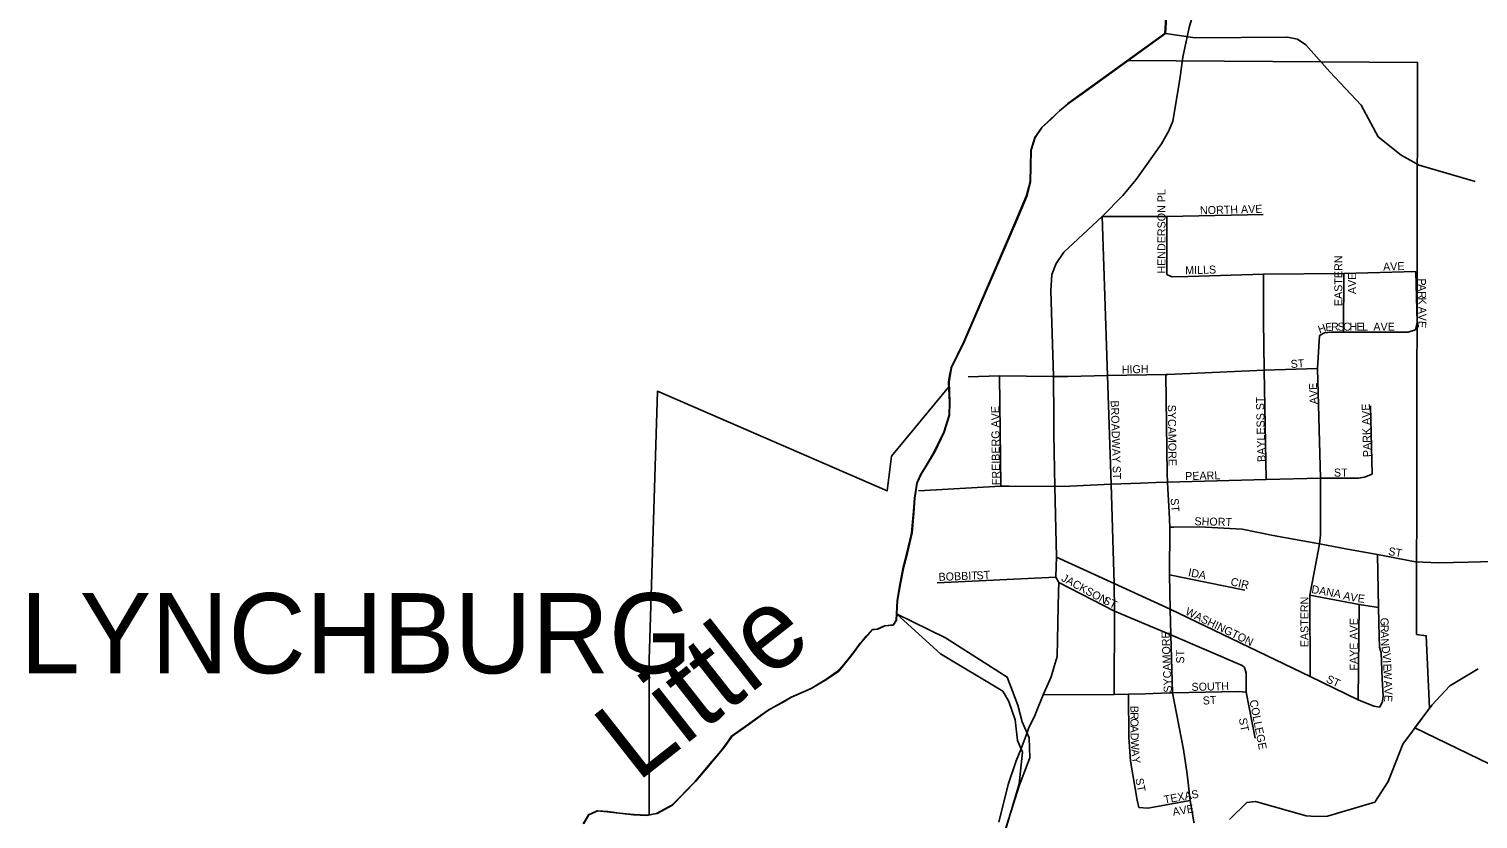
# Model space of a CAD drawing. Extents: x 1525783 to 1900577, y 218250 to 627376.
# Drawn here: x 1596101 to 1605152, y 453352 to 458283 of the extents above; entities that cross this region are included whole.
import ezdxf

# ---------------------------------------------------------------- set-up
doc = ezdxf.new("R2010")
doc.units = 0
for name, color, linetype in [('GM_X_Adjacent_County', 7, 'Continuous'), ('GM_X_City_Street', 7, 'Continuous'), ('GM_X_City_Street_Text', 7, 'Continuous'), ('GM_X_Corporation', 7, 'Continuous'), ('GM_X_Corporation_Text', 7, 'Continuous'), ('GM_X_County', 7, 'Continuous'), ('GM_X_County_Road', 7, 'Continuous'), ('GM_X_Major_River', 7, 'Continuous'), ('GM_X_Major_River_Text', 7, 'Continuous'), ('GM_X_Minor_River', 7, 'Continuous'), ('GM_X_State_Route', 7, 'Continuous'), ('GM_X_Township', 7, 'Continuous')]:
    doc.layers.add(name, color=color, linetype=linetype)

msp = doc.modelspace()

# ---------------------------------------------------------------- linework, layer by layer
at = {"layer": 'GM_X_Adjacent_County'}
msp.add_lwpolyline([(1603228.2, 458790.3), (1603196, 458253.8), (1602590.1, 457817.5), (1602535.1, 457770.4), (1602479.9, 457717.3), (1602426.8, 457668.2), (1602383.4, 457604.9), (1602357.8, 457525.1), (1602355.9, 457424.8), (1602354, 457328.6), (1602332.3, 457242.8), (1602265.1, 457085.6), (1601939.6, 456329.6), (1601860.2, 456168.6), (1601851.3, 456118.9), (1601844.5, 456080.7), (1601850, 455952.2), (1601848.5, 455872), (1601814.3, 455766.3), (1601755.8, 455643.1), (1601701.9, 455553.9), (1601670.9, 455504.3), (1601645.7, 455448.6), (1601631.9, 455354.6), (1601625.2, 455274), (1601613.6, 455136.3), (1601585.1, 455012.5), (1601561.4, 454924.7), (1601540.7, 454815.2), (1601523.2, 454714.8), (1601516.9, 454592.5), (1601498.2, 454562.8), (1601444, 454557.8), (1601399.4, 454536.6), (1601367.3, 454533.3), (1601293.5, 454450.4), (1601235.8, 454371.3), (1601155.7, 454274.6), (1601078.4, 454221.9), (1600987.1, 454167.5), (1600861.6, 454111.8), (1600719.7, 454032.3), (1600609.9, 453954.2), (1600489.8, 453868.3), (1600438.3, 453795.1), (1600354.1, 453696.4), (1600261.7, 453585.8), (1600116.4, 453438.2), (1600021.2, 453385.9), (1599960.8, 453375), (1599876.6, 453378.7), (1599786.5, 453388.5), (1599712.5, 453397.9), (1599650.4, 453403.2), (1599595.7, 453378.2), (1599562.6, 453322.6)], dxfattribs=at)
at = {"layer": 'GM_X_City_Street'}
for points in [[(1602879.1, 454129.3), (1602881.3, 454649), (1602878.4, 454822.2), (1602861, 455441.3), (1602838, 456119.5), (1602804.3, 457112.3)], [(1602804.3, 457112.3), (1603139.5, 457112.3)], [(1603139.5, 457112.3), (1603208.1, 457112.3), (1603809.8, 457124.8)], [(1603208.1, 456749.5), (1603208.1, 457112.3)], [(1603208.1, 456749.5), (1603240.3, 456737), (1603342.1, 456738.8), (1603812.7, 456751.6), (1604313.2, 456757.4), (1604763.3, 456769)], [(1603827.7, 455470.2), (1603817.1, 456153.9), (1603812.7, 456463.4), (1603812.7, 456751.6)], [(1604311.3, 456389.7), (1604313.2, 456757.4)], [(1604761.3, 456406.2), (1604771, 456450.8), (1604763.3, 456769)], [(1604153.9, 455022.9), (1604162.7, 455068.7), (1604168, 455126.1), (1604168.4, 455480.1), (1604150.3, 456163.6), (1604160.9, 456370.3)], [(1604160.9, 456370.3), (1604193.9, 456385.8), (1604237.6, 456389.7), (1604311.3, 456389.7), (1604714.8, 456390.7), (1604761.3, 456406.2)], [(1601966.7, 456112.6), (1602163.1, 456117.4), (1602500.5, 456113.1), (1602590.8, 456114.8)], [(1602171.8, 455429.3), (1602163.1, 456117.4)], [(1602590.8, 456114.8), (1602838, 456119.5), (1603201.6, 456126.4), (1603214.8, 456127)], [(1603210.8, 455507.1), (1603201.6, 456126.4)], [(1603214.8, 456127), (1603817.1, 456153.9), (1604150.3, 456163.6)], [(1604490.3, 455504.5), (1604481.4, 455930)], [(1603043.9, 455448.2), (1603138.9, 455451.7), (1603211.5, 455455.2), (1603827.7, 455470.2), (1604168.4, 455480.1), (1604406, 455479.9), (1604442.6, 455486.5), (1604490.3, 455504.5)], [(1603213.9, 455411.9), (1603211.5, 455455.2), (1603210.8, 455507.1)], [(1601657.6, 455400.1), (1602171.8, 455429.3), (1602224.4, 455428.8)], [(1602224.4, 455428.8), (1602507.8, 455426.4), (1602602.8, 455430.4)], [(1602602.8, 455430.4), (1602861, 455441.3), (1603043.9, 455448.2)], [(1603221.9, 455269.2), (1603213.9, 455411.9)], [(1603227.3, 455174.1), (1603221.9, 455269.2)], [(1603243.2, 454139.4), (1603232.3, 454500.8), (1603229.2, 454662.4), (1603225.3, 454876.1), (1603227.3, 455174.1), (1603249.1, 455174.3)], [(1603249.1, 455174.3), (1603412.4, 455176), (1603678.5, 455161.2), (1603873.4, 455122), (1604138.5, 455073.1)], [(1604103.4, 454241), (1604101.7, 454749.4), (1604153.9, 455022.9)], [(1604138.5, 455073.1), (1604162.7, 455068.7), (1604337.5, 455036.5), (1604525, 455002), (1604761.9, 454957.1)], [(1604534.4, 454491.6), (1604529.4, 454671.6), (1604525, 455002)], [(1602519, 454986.6), (1602856.8, 454832)], [(1601773.2, 454826.2), (1602514.8, 454861.3)], [(1602532.8, 454828), (1602881.3, 454649), (1603232.3, 454500.8), (1603677.8, 454310.8), (1603692.7, 454297.2), (1603703.9, 454262.4), (1603703.9, 454144.6)], [(1602856.8, 454832), (1602878.4, 454822.2), (1603229.2, 454662.4), (1604103.4, 454241), (1604404.3, 454096.5), (1604500.7, 454055.9), (1604539.6, 454050.9)], [(1603225.3, 454876.1), (1603696, 454780)], [(1604101.7, 454749.4), (1604409.4, 454691.8), (1604529.4, 454671.6)], [(1604404.3, 454096.5), (1604409.4, 454691.8)], [(1604539.6, 454050.9), (1604554.8, 454084.7), (1604559.9, 454120.2), (1604553.1, 454226.7), (1604548, 454389.1), (1604536.2, 454424.6), (1604534.4, 454491.6)], [(1603034.1, 453424.9), (1603022.3, 453469.5), (1602982.3, 453713.2), (1602970.5, 453863.4), (1602967.9, 454131.5)], [(1603243.2, 454139.4), (1603653, 454147.1), (1603703.9, 454144.6)], [(1603703.9, 454144.6), (1603759.7, 453856.7)], [(1603034.1, 453424.9), (1603088.7, 453420.4), (1603354.1, 453466.7)]]:
    msp.add_lwpolyline(points, dxfattribs=at)
at = {"layer": 'GM_X_Corporation'}
msp.add_lwpolyline([(1602177.9, 453218.8), (1602287.7, 453564.8), (1602352.8, 453733), (1602349.2, 453857.8), (1602304, 453959.1), (1602276.9, 454062.2), (1602210, 454237.6), (1601824.8, 454483.6), (1601518.9, 454632.2), (1601516.9, 454592.5), (1601498.2, 454562.8), (1601466.7, 454559.5), (1601444, 454557.8), (1601399.6, 454536.7), (1601367.8, 454533.3), (1601330.7, 454492.9), (1601273.5, 454423.1), (1601227.1, 454360.9), (1601163.2, 454283.6), (1601079.1, 454222.4), (1600983, 454164.1), (1600864.1, 454112.6), (1600811.5, 454081.7), (1600724.6, 454034.8), (1600670.8, 453998.2), (1600491.8, 453869.7), (1600422.7, 453775.7), (1600264.6, 453589.2), (1600116.4, 453438.2), (1600020.3, 453385.7), (1599974.5, 453377.5), (1599975.1, 454346.1), (1600026.5, 456022.2), (1601461.3, 455399.6), (1601487.6, 455615.9), (1601845.9, 456048.7), (1601844.5, 456080.7), (1601860.2, 456168.6), (1601939.6, 456329.6), (1602265.1, 457085.6), (1602332.3, 457242.8), (1602354, 457328.6), (1602355.9, 457424.8), (1602357.8, 457525.1), (1602383.4, 457604.9), (1602426.8, 457668.2), (1602479.9, 457717.3), (1602535.1, 457770.4), (1602590.1, 457817.5), (1602963.6, 458086.4), (1604774.1, 458074.2), (1604768.1, 454504.5), (1604828.2, 454496.1), (1604848.6, 454044.2), (1604756.8, 453921), (1606489, 453082.7)], dxfattribs=at)
at = {"layer": 'GM_X_County'}
msp.add_lwpolyline([(1599562.6, 453322.6), (1599595.7, 453378.2), (1599650.4, 453403.2), (1599712.5, 453397.9), (1599786.5, 453388.5), (1599876.6, 453378.7), (1599960.8, 453375), (1600021.2, 453385.9), (1600116.4, 453438.2), (1600261.7, 453585.8), (1600354.1, 453696.4), (1600438.3, 453795.1), (1600489.8, 453868.3), (1600609.9, 453954.2), (1600719.7, 454032.3), (1600861.6, 454111.8), (1600987.1, 454167.5), (1601078.4, 454221.9), (1601155.7, 454274.6), (1601235.8, 454371.3), (1601293.5, 454450.4), (1601367.3, 454533.3), (1601399.4, 454536.6), (1601444, 454557.8), (1601498.2, 454562.8), (1601516.9, 454592.5), (1601523.2, 454714.8), (1601540.7, 454815.2), (1601561.4, 454924.7), (1601585.1, 455012.5), (1601613.6, 455136.3), (1601625.2, 455274), (1601631.9, 455354.6), (1601645.7, 455448.6), (1601670.9, 455504.3), (1601701.9, 455553.9), (1601755.8, 455643.1), (1601814.3, 455766.3), (1601848.5, 455872), (1601850, 455952.2), (1601844.5, 456080.7), (1601851.3, 456118.9), (1601860.2, 456168.6), (1601939.6, 456329.6), (1602265.1, 457085.6), (1602332.3, 457242.8), (1602354, 457328.6), (1602355.9, 457424.8), (1602357.8, 457525.1), (1602383.4, 457604.9), (1602426.8, 457668.2), (1602479.9, 457717.3), (1602535.1, 457770.4), (1602590.1, 457817.5), (1603196, 458253.8), (1603228.2, 458790.3)], dxfattribs=at)
at = {"layer": 'GM_X_County_Road'}
msp.add_lwpolyline([(1604761.9, 454957.1), (1604904.1, 454951), (1605092.1, 454955.1), (1605241.9, 454958.5)], dxfattribs=at)
at = {"layer": 'GM_X_Major_River'}
for points in [[(1603199.2, 458254.8), (1603231.4, 458791.2), (1603511.2, 459291.8), (1604012.8, 459732.2), (1604232.6, 460737.3), (1604518.4, 461237.9), (1604644.3, 461740.4), (1604734.3, 462557.3)], [(1602701.7, 457894.2), (1603199.2, 458254.8)], [(1599565.7, 453323.5), (1599598.9, 453379.1), (1599653.6, 453404.1), (1599715.6, 453398.8), (1599789.7, 453389.4), (1599879.8, 453379.6), (1599964, 453376), (1600024.4, 453386.8), (1600119.6, 453439.1), (1600264.9, 453586.8), (1600357.3, 453697.3), (1600441.5, 453796), (1600493, 453869.2), (1600613.1, 453955.1), (1600722.9, 454033.2), (1600864.8, 454112.7), (1600990.3, 454168.4), (1601081.6, 454222.8), (1601158.9, 454275.5), (1601239, 454372.2), (1601296.7, 454451.3), (1601370.5, 454534.2), (1601402.6, 454537.5), (1601447.2, 454558.7), (1601501.4, 454563.7), (1601520.1, 454593.4), (1601526.4, 454715.7), (1601544.5, 454819.6), (1601564.6, 454925.6), (1601588.3, 455013.4), (1601616.8, 455137.2), (1601627.2, 455261.4), (1601635.1, 455355.5), (1601648.9, 455449.5), (1601674.1, 455505.2), (1601705.1, 455554.8), (1601759, 455644), (1601817.5, 455767.2), (1601851.7, 455872.9), (1601853.2, 455953.1), (1601847.7, 456081.6), (1601863.4, 456169.6), (1601942.8, 456330.5), (1602268.3, 457086.5), (1602335.5, 457243.7), (1602357.2, 457329.5), (1602359.1, 457425.8), (1602361, 457526), (1602386.6, 457605.8), (1602430, 457669.1), (1602483.1, 457718.2), (1602538.3, 457771.3), (1602593.3, 457818.4), (1602701.7, 457894.2)]]:
    msp.add_lwpolyline(points, dxfattribs=at)
at = {"layer": 'GM_X_Minor_River'}
for points in [[(1603199.2, 458254.8), (1603385.7, 458227.7), (1603962.7, 458232.7), (1604024.7, 458220), (1604076.3, 458183.3), (1604226.4, 458015.2), (1604422.4, 457807)], [(1604422.4, 457807), (1604528.8, 457610.6), (1604672.8, 457495.7), (1604783.8, 457433.4), (1605134.4, 457330.5)], [(1602306, 453768.3), (1602275.4, 453843), (1602259.9, 453971.5), (1602222.1, 454086.5), (1602183.2, 454149.3), (1601795.1, 454383.2), (1601522, 454630.5)], [(1603600.1, 453348.7), (1603708.3, 453454.8), (1603762.5, 453461.8), (1604079.3, 453371.5), (1604141.4, 453368.3), (1604211.5, 453369), (1604507.7, 453457.5), (1604590.4, 453586.1), (1604683.1, 453818.8), (1604864.1, 454061.8), (1604976.7, 454183.8), (1605153.1, 454288.6)], [(1602306, 453768.3), (1602286.2, 453572.3), (1602181.1, 453219.7)]]:
    msp.add_lwpolyline(points, dxfattribs=at)
at = {"layer": 'GM_X_State_Route'}
for points in [[(1603293, 457998.8), (1603307.4, 458106.9), (1603347.4, 458292.7), (1603425, 458558.6), (1603490.8, 458779.7), (1603534.4, 458957.7), (1603656.8, 459120.5), (1603775, 459261.2), (1603888.9, 459384), (1603950.3, 459481.4), (1604314.7, 459897.5), (1604648.3, 460257.9), (1604821.5, 460464.1), (1604967.9, 460620.5), (1605021.3, 460720), (1605154.3, 462420.3), (1605201.4, 462832), (1605223.9, 462918)], [(1602624.1, 456944.1), (1602804.3, 457112.3), (1602933, 457244.6), (1603016.2, 457343.5), (1603175.7, 457565.8), (1603220.4, 457648.1), (1603246.2, 457707), (1603283.9, 457930.4), (1603293, 457998.8)], [(1602502.5, 455857.3), (1602500.5, 456113.1), (1602484.6, 456647.7), (1602489.9, 456749.5), (1602516.7, 456819.2), (1602565, 456888.9), (1602624.1, 456944.1)], [(1602517.1, 454930.5), (1602519, 454986.6), (1602507.8, 455426.4), (1602503.4, 455752.2), (1602502.5, 455857.3)], [(1602529.5, 454677.7), (1602531.4, 454766.9), (1602532.8, 454828), (1602514.8, 454861.3), (1602517.1, 454930.5)], [(1602396.1, 454029.6), (1602436, 454127.1), (1602485.3, 454239), (1602505, 454303.2), (1602523.1, 454367.1), (1602529.5, 454677.7)], [(1603225.1, 454138.7), (1603073.5, 454133), (1602967.9, 454131.5), (1602879.1, 454129.3), (1602436, 454127.1)], [(1603378.4, 453327.2), (1603376.6, 453334.2), (1603354.1, 453466.7), (1603335.9, 453632.2), (1603312.3, 453785), (1603243.2, 454139.4), (1603225.1, 454138.7)], [(1602333.1, 453884.8), (1602347, 453922.3), (1602380.8, 453992), (1602396.1, 454029.6)], [(1602159.2, 453332.8), (1602217.9, 453567.4), (1602266.2, 453714.5), (1602296.5, 453786.4), (1602333.1, 453884.8)]]:
    msp.add_lwpolyline(points, dxfattribs=at)
at = {"layer": 'GM_X_Township'}
msp.add_lwpolyline([(1599562.6, 453322.6), (1599595.7, 453378.2), (1599650.4, 453403.2), (1599712.5, 453397.9), (1599786.5, 453388.5), (1599876.6, 453378.7), (1599960.8, 453375), (1600021.2, 453385.9), (1600116.4, 453438.2), (1600261.7, 453585.8), (1600354.1, 453696.4), (1600438.3, 453795.1), (1600489.8, 453868.3), (1600609.9, 453954.2), (1600719.7, 454032.3), (1600861.6, 454111.8), (1600987.1, 454167.5), (1601078.4, 454221.9), (1601155.7, 454274.6), (1601235.8, 454371.3), (1601293.5, 454450.4), (1601367.3, 454533.3), (1601399.4, 454536.6), (1601444, 454557.8), (1601498.2, 454562.8), (1601516.9, 454592.5), (1601523.2, 454714.8), (1601540.7, 454815.2), (1601561.4, 454924.7), (1601585.1, 455012.5), (1601613.6, 455136.3), (1601625.2, 455274), (1601631.9, 455354.6), (1601645.7, 455448.6), (1601670.9, 455504.3), (1601701.9, 455553.9), (1601755.8, 455643.1), (1601814.3, 455766.3), (1601848.5, 455872), (1601850, 455952.2), (1601844.5, 456080.7), (1601851.3, 456118.9), (1601860.2, 456168.6), (1601939.6, 456329.6), (1602265.1, 457085.6), (1602332.3, 457242.8), (1602354, 457328.6), (1602355.9, 457424.8), (1602357.8, 457525.1), (1602383.4, 457604.9), (1602426.8, 457668.2), (1602479.9, 457717.3), (1602535.1, 457770.4), (1602590.1, 457817.5), (1603196, 458253.8), (1603228.2, 458790.3)], dxfattribs=at)

# ---------------------------------------------------------------- texts
at = {"layer": 'GM_X_City_Street_Text'}
for s, rotation, p in [('HENDERSON PL', 90, (1603199.8, 456755.9)), ('NORTH AVE', 1.43401, (1603415.8, 457126.1)), ('EASTERN', 90, (1604304.2, 456553.5)), ('AVE', 1.97377, (1604559.7, 456774.1)), ('MILLS', 1.36312, (1603323.4, 456752.1)), ('AVE', 90, (1604390.2, 456628.2)), ('P', 270.88792, (1604776.2, 456725.2)), ('A', 270.8995, (1604776.8, 456690)), ('R', 270.88646, (1604777.5, 456646)), ('K', 270.8995, (1604778.1, 456606.4)), ('A', 270.88528, (1604779, 456549.2)), ('E', 6.48955, (1604201.1, 456395.3)), ('R', 1.16567, (1604234.9, 456399.2)), ('S', 0.13661, (1604274.2, 456400)), ('C', 0.00001, (1604309.4, 456400.1)), ('H', 0.00001, (1604349, 456400.1)), ('E', 0.00001, (1604393, 456400.1)), ('L', 0.00001, (1604428.2, 456400.1)), ('AVE', 0.00001, (1604498.4, 456400.1)), ('E', 265.92606, (1604780.1, 456462.4)), ('V', 270.48093, (1604779.7, 456505.3)), ('H', 20.12502, (1604162.9, 456380.9)), ('HIGH', 1.63568, (1602927.4, 456131.7)), ('ST', 3.57463, (1603983.1, 456166.8)), ('AVE', 91.97391, (1604150.2, 455941.5)), ('FREIBERG AVE', 90.5784, (1602165.8, 455435.7)), ('BROADWAY ST', 271.70148, (1602857.8, 455964.1)), ('SYCAMORE', 270.74366, (1603214.3, 455937.6)), ('BAYLESS ST', 91.41498, (1603824.6, 455580.8)), ('PARK AVE', 91.66096, (1604484.6, 455611.6)), ('PEARL', 1.30122, (1603323.4, 455467.3)), ('ST', 0.00001, (1604252, 455489.3)), ('ST', 273.57379, (1603231.8, 455352.8)), ('SHORT', 358.78512, (1603380.6, 455185.7)), ('ST', 349.37334, (1604588.2, 455000.7)), ('IDA', 348.68755, (1603338.7, 454868.7)), ('BOBBIT', 2.24457, (1601783.3, 454838.1)), ('ST', 3.57421, (1602020.7, 454846.8)), ('JACKSON', 331.38759, (1602544.9, 454841.3)), ('CIR', 347.19273, (1603602.9, 454811.4)), ('ST', 333.43495, (1602804.3, 454700.7)), ('EASTERN', 90, (1604093, 454423.9)), ('DANA', 349.82442, (1604108.5, 454763.1)), ('A', 348.69221, (1604306.9, 454723.5)), ('V', 348.69089, (1604350, 454714.8)), ('E', 354.18034, (1604398.3, 454705.4)), ('WASHINGTON', 334.24909, (1603318.9, 454630.3)), ('FAYE AVE', 90, (1604401, 454278.7)), ('G', 270.17489, (1604543.1, 454608.6)), ('R', 270.17003, (1604543.2, 454564.6)), ('SYCAMORE', 92.23138, (1603239.4, 454141.9)), ('A', 270.95036, (1604543.3, 454524.3)), ('N', 274.05566, (1604544.2, 454477.3)), ('ST', 90, (1603316.6, 454322.7)), ('D', 280.42532, (1604548.1, 454427.4)), ('V', 273.55453, (1604555.8, 454385.7)), ('I', 272.66809, (1604558.5, 454342)), ('E', 272.67249, (1604559.6, 454320)), ('W', 272.66825, (1604561.2, 454284.9)), ('SOUTH', 1.24469, (1603363, 454151.7)), ('ST', 334.9851, (1604198.8, 454208)), ('A', 272.66531, (1604564.5, 454214.5)), ('ST', 3.57421, (1603434, 454065.8)), ('COLLEGE', 280.95495, (1603724.5, 454091.2)), ('E', 265.14561, (1604568.6, 454128.4)), ('V', 272.66531, (1604566.5, 454170.6)), ('B', 270.0243, (1602981, 454058.6)), ('R', 270.0243, (1602981.1, 454019.1)), ('O', 270.02187, (1602981.1, 453979.5)), ('A', 270.01537, (1602981.1, 453935.5)), ('ST', 280.62131, (1603657.5, 453978.5)), ('D', 271.40714, (1602981.1, 453890.1)), ('W', 273.57506, (1602982.3, 453844.1)), ('A', 273.87419, (1602985.9, 453786.7)), ('Y', 278.05603, (1602989.3, 453738.9)), ('ST', 280.62131, (1603011.7, 453602.8)), ('TEXAS', 10.07986, (1603194.4, 453447.5)), ('AVE', 9.78468, (1603248.7, 453371.6))]:
    msp.add_text(s, height=50, rotation=rotation, dxfattribs=at).set_placement(p)
at = {"layer": 'GM_X_Corporation_Text'}
msp.add_text('LYNCHBURG', height=500, rotation=0.00001, dxfattribs=at).set_placement((1596046.1, 454261.7))
at = {"layer": 'GM_X_Major_River_Text'}
msp.add_text('Little', height=500.02, rotation=38.18063, dxfattribs=at).set_placement((1599899.2, 453576.4))

doc.saveas('drawing.dxf')
